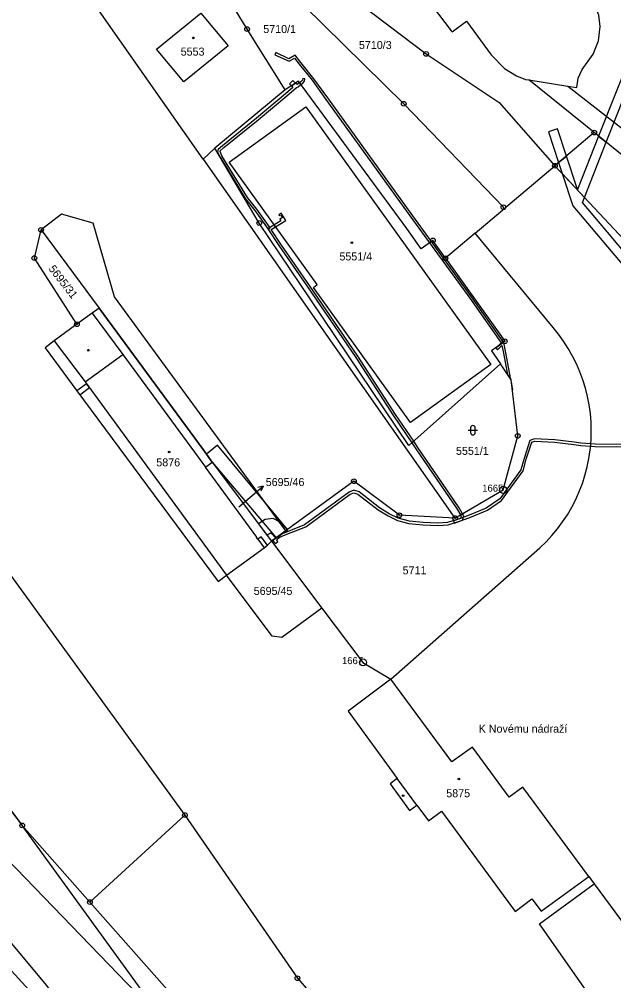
# Model space of a CAD drawing. Extents: x -644096 to -634268, y -1141430 to -1133463.
# Drawn here: x -638747 to -638620.8, y -1139379.4 to -1139175.1 of the extents above; entities that cross this region are included whole.
import ezdxf

# ---------------------------------------------------------------- set-up
doc = ezdxf.new("R2010")
doc.units = 0
for name, color, linetype in [('_CIVIL_CONSTRUCTION', 7, 'Continuous'), ('B_Hranice _3D', 7, 'Continuous'), ('M_Svah_Nasyp', 7, 'Continuous'), ('M_Svah_Zarez', 7, 'Continuous'), ('svrsek_osa_sjezdy', 7, 'Continuous'), ('svrsek_osa_terminal_VRT', 7, 'Continuous'), ('svrsek_osa_VRT', 7, 'Continuous'), ('svrsek_popisy_VRT', 7, 'Continuous'), ('terminal_VRT', 7, 'Continuous')]:
    doc.layers.add(name, color=color, linetype=linetype)

msp = doc.modelspace()

# ---------------------------------------------------------------- linework, layer by layer
at = {"layer": '_CIVIL_CONSTRUCTION'}
for centre, radius in [((-638698.65, -1139177.21), 0.5), ((-638698.65, -1139177.21), 0.0303), ((-638660.62, -1139182.48), 0.5), ((-638660.62, -1139182.48), 0.0303), ((-638665.38, -1139193.08), 0.5), ((-638665.38, -1139193.08), 0.0303), ((-638624.92, -1139199.18), 0.5), ((-638624.92, -1139199.18), 0.0303), ((-638633.27, -1139206.24), 0.5), ((-638633.27, -1139206.24), 0.0303), ((-638644.2, -1139215.04), 0.5), ((-638644.2, -1139215.04), 0.0303), ((-638696.07, -1139218.4), 0.5), ((-638696.07, -1139218.4), 0.0303), ((-638742.37, -1139219.86), 0.5), ((-638742.37, -1139219.86), 0.0303), ((-638659.19, -1139222.1), 0.5), ((-638659.19, -1139222.1), 0.0303), ((-638743.81, -1139225.86), 0.5), ((-638743.81, -1139225.86), 0.0303), ((-638656.51, -1139225.9), 0.5), ((-638656.51, -1139225.9), 0.0303), ((-638734.76, -1139239.91), 0.5), ((-638734.76, -1139239.91), 0.0303), ((-638643.91, -1139243.53), 0.5), ((-638643.91, -1139243.53), 0.0303), ((-638641.17, -1139263.63), 0.5), ((-638641.17, -1139263.63), 0.0303), ((-638675.95, -1139273.25), 0.5), ((-638675.95, -1139273.25), 0.0303), ((-638644.25, -1139275.1), 0.75), ((-638644.25, -1139275.1), 0.03), ((-638666.3, -1139280.49), 0.5), ((-638666.3, -1139280.49), 0.0303), ((-638654.49, -1139281.1), 0.5), ((-638654.49, -1139281.1), 0.0303), ((-638674.03, -1139311.74), 0.75), ((-638674.03, -1139311.74), 0.03), ((-638711.83, -1139344.19), 0.5), ((-638711.83, -1139344.19), 0.0303), ((-638746.39, -1139346.39), 0.5), ((-638746.39, -1139346.39), 0.0303), ((-638732.01, -1139362.67), 0.5), ((-638732.01, -1139362.67), 0.0303), ((-638687.95, -1139378.83), 0.5), ((-638687.95, -1139378.83), 0.0303)]:
    msp.add_circle(centre, radius, dxfattribs=at)
at = {"layer": 'B_Hranice _3D'}
for points in [[(-638616.54, -1139181.12), (-638623.99, -1139199.94), (-638622.36, -1139201.25), (-638614.58, -1139181.6), (-638614.3, -1139178.77), (-638616.11, -1139176.82)], [(-638692.72, -1139182.66), (-638689.72, -1139184.05), (-638688.57, -1139183.38), (-638687.59, -1139184.63), (-638684.85, -1139188.07), (-638681.92, -1139192.13), (-638663.84, -1139217.19), (-638659.91, -1139222.61), (-638659.5, -1139222.32), (-638663.44, -1139216.89), (-638681.51, -1139191.84), (-638684.45, -1139187.77), (-638687.19, -1139184.31), (-638688.45, -1139182.74), (-638689.74, -1139183.49), (-638692.5, -1139182.2)], [(-638689.65, -1139188.86), (-638689.24, -1139189.27), (-638688.38, -1139188.71), (-638688.94, -1139188.15)], [(-638686.82, -1139187.69), (-638686.9, -1139188.07), (-638687.12, -1139188.32), (-638687.51, -1139188.61), (-638687.22, -1139189.01), (-638686.78, -1139188.68), (-638686.44, -1139188.29), (-638686.34, -1139187.79)], [(-638687.51, -1139188.61), (-638688.03, -1139189), (-638688.38, -1139188.71), (-638689.24, -1139189.27), (-638688.91, -1139189.6), (-638690.51, -1139190.99), (-638696.61, -1139196.11), (-638703.86, -1139201.98), (-638704.77, -1139202.76), (-638704.9, -1139203.26), (-638704.43, -1139204.32), (-638704.23, -1139204.66), (-638698.96, -1139213.25), (-638696.99, -1139215.74), (-638694.17, -1139219.72), (-638693.77, -1139219.44), (-638696.59, -1139215.45), (-638698.54, -1139212.97), (-638703.97, -1139204.12), (-638704.38, -1139203.22), (-638704.33, -1139203.04), (-638703.54, -1139202.36), (-638696.29, -1139196.49), (-638690.19, -1139191.37), (-638688.14, -1139189.59), (-638687.79, -1139189.44), (-638687.22, -1139189.01)], [(-638632.48, -1139205.58), (-638630.83, -1139204.18), (-638632.73, -1139198.42), (-638634.63, -1139199.04)], [(-638631.72, -1139207.9), (-638626.99, -1139212.95), (-638622.36, -1139201.25), (-638623.99, -1139199.94), (-638628.49, -1139211.31), (-638630.83, -1139204.18), (-638632.48, -1139205.58)], [(-638631.72, -1139207.9), (-638629.47, -1139214.75), (-638611.67, -1139235.87), (-638590.42, -1139273.41), (-638580.58, -1139286.87), (-638583.68, -1139279.1), (-638588.74, -1139272.33), (-638610.03, -1139234.73), (-638627.43, -1139214.06), (-638626.99, -1139212.95)], [(-638693.45, -1139286.01), (-638690.39, -1139283.78), (-638702.79, -1139266.85), (-638726.79, -1139234.11), (-638731.31, -1139218.43), (-638738.05, -1139216.51), (-638742.37, -1139219.86), (-638730.03, -1139236.48), (-638707.99, -1139266.52), (-638706.02, -1139269.21)], [(-638691.93, -1139216.62), (-638691.81, -1139216.84), (-638691.49, -1139216.67), (-638691.16, -1139217.27), (-638691.47, -1139217.45), (-638691.68, -1139217.57), (-638691.47, -1139217.95), (-638694.23, -1139219.62), (-638691.88, -1139223.16), (-638685.82, -1139231.97), (-638675.52, -1139247), (-638667.53, -1139259.35), (-638663.63, -1139265.12), (-638663.25, -1139264.78), (-638667.11, -1139259.07), (-638675.1, -1139246.72), (-638685.4, -1139231.69), (-638691.46, -1139222.88), (-638693.53, -1139219.78), (-638690.42, -1139217.9), (-638691.39, -1139216.33)], [(-638659.5, -1139222.32), (-638659.91, -1139222.61), (-638658.79, -1139224.15), (-638651.37, -1139234.38), (-638644.71, -1139243.86), (-638645.56, -1139244.69), (-638644.19, -1139243.73), (-638650.97, -1139234.08), (-638658.39, -1139223.85)], [(-638643.35, -1139250.57), (-638642.64, -1139251.65), (-638643.79, -1139245.63), (-638644.14, -1139243.79), (-638644.19, -1139243.73), (-638645.56, -1139244.69), (-638645.82, -1139244.95), (-638645.48, -1139245.31), (-638644.54, -1139244.4), (-638644.28, -1139245.73)], [(-638734.76, -1139254.07), (-638734.17, -1139254.87), (-638732.12, -1139253.38), (-638732.71, -1139252.57)], [(-638642.33, -1139253.82), (-638642.22, -1139253.8), (-638642.41, -1139252.84), (-638642.49, -1139252.4)], [(-638707.25, -1139267.52), (-638706.02, -1139269.21), (-638692.46, -1139285.29), (-638690.03, -1139283.52), (-638704.92, -1139265.57)], [(-638663.63, -1139265.12), (-638662.78, -1139266.38), (-638654.01, -1139279.19), (-638653.33, -1139280.42), (-638652.9, -1139280.17), (-638653.59, -1139278.93), (-638662.36, -1139266.1), (-638663.25, -1139264.78)], [(-638693.2, -1139285.83), (-638692.61, -1139286.5), (-638692.08, -1139286.04), (-638692.3, -1139285.78), (-638692.2, -1139285.5), (-638691.58, -1139285.1), (-638689.25, -1139284.15), (-638686.18, -1139282.96), (-638676.72, -1139276), (-638675.97, -1139275.69), (-638675.09, -1139275.98), (-638670.82, -1139279.34), (-638668.71, -1139280.64), (-638666.71, -1139281.57), (-638664.27, -1139282.23), (-638661.3, -1139282.55), (-638658.09, -1139282.69), (-638655.95, -1139282.5), (-638652.92, -1139281.54), (-638652.63, -1139280.64), (-638652.9, -1139280.17), (-638653.33, -1139280.42), (-638653.17, -1139280.7), (-638653.32, -1139281.14), (-638656.05, -1139282), (-638658.11, -1139282.19), (-638661.26, -1139282.05), (-638664.17, -1139281.73), (-638666.53, -1139281.09), (-638668.47, -1139280.2), (-638670.54, -1139278.92), (-638674.85, -1139275.54), (-638675.99, -1139275.15), (-638676.96, -1139275.56), (-638686.42, -1139282.52), (-638689.43, -1139283.69), (-638691.34, -1139284.47)], [(-638694.44, -1139284.68), (-638693.78, -1139284.27), (-638693.66, -1139284.25), (-638693.45, -1139284.36), (-638692.52, -1139285.33), (-638690.07, -1139283.55), (-638691.63, -1139281.94), (-638693.12, -1139281.15), (-638694.82, -1139281.39), (-638696.24, -1139282.28)]]:
    msp.add_lwpolyline(points, close=True, dxfattribs=at)
msp.add_lwpolyline([(-638615.43, -1139265.45), (-638624.73, -1139265.35), (-638625.66, -1139265.29), (-638627.76, -1139265.15), (-638629.2, -1139264.96), (-638633.31, -1139264.49), (-638637.59, -1139264.24), (-638638.57, -1139264.61), (-638639.83, -1139268.4), (-638640.51, -1139270.81), (-638644.95, -1139276.99), (-638647.86, -1139278.99), (-638651.51, -1139280.48), (-638652.94, -1139281.01), (-638654.79, -1139281.69), (-638654.62, -1139282.16), (-638652.76, -1139281.47), (-638651.33, -1139280.94), (-638647.62, -1139279.43), (-638644.59, -1139277.35), (-638640.05, -1139271.03), (-638639.35, -1139268.54), (-638638.17, -1139264.99), (-638637.51, -1139264.74), (-638633.35, -1139264.99), (-638629.26, -1139265.46), (-638627.8, -1139265.65), (-638625.7, -1139265.79), (-638624.75, -1139265.85), (-638615.41, -1139265.95)], dxfattribs=at)
at = {"layer": 'M_Svah_Nasyp'}
for p, q in [((-638702.45, -1139205.48), (-638686.14, -1139193.74)), ((-638686.14, -1139193.74), (-638646.88, -1139248.45)), ((-638683.74, -1139231.48), (-638702.45, -1139205.48)), ((-638684.57, -1139232.07), (-638683.74, -1139231.48)), ((-638663.96, -1139260.76), (-638684.57, -1139232.07)), ((-638731.53, -1139237.54), (-638725.03, -1139246.31)), ((-638739.59, -1139243.46), (-638733.01, -1139252.17)), ((-638733.01, -1139252.17), (-638725.03, -1139246.31)), ((-638725.03, -1139246.31), (-638707.47, -1139270.27)), ((-638646.88, -1139248.45), (-638663.96, -1139260.76)), ((-638733.01, -1139252.17), (-638703, -1139293.2)), ((-638696.37, -1139285.57), (-638695.04, -1139287.41)), ((-638662.59, -1139342.06), (-638666.74, -1139336.43))]:
    msp.add_line(p, q, dxfattribs=at)
at = {"layer": 'M_Svah_Zarez'}
for centre in [(-638710.06, -1139179.08), (-638676.38, -1139222.58), (-638732.36, -1139245.42), (-638715.18, -1139267.03), (-638653.67, -1139336.52), (-638665.5, -1139340.04)]:
    msp.add_circle(centre, 0.175, dxfattribs=at)
at = {"layer": 'svrsek_osa_sjezdy'}
for p, q in [((-638651.69, -1139262.43), (-638649.69, -1139262.43)), ((-638651.19, -1139261.93), (-638651.19, -1139262.93)), ((-638650.19, -1139262.93), (-638650.19, -1139261.93))]:
    msp.add_line(p, q, dxfattribs=at)
for centre, start, end in [((-638650.69, -1139261.93), 0, 180), ((-638650.69, -1139262.93), 180, 359.9879)]:
    msp.add_arc(centre, 0.5, start, end, dxfattribs=at)
at = {"layer": 'svrsek_osa_terminal_VRT'}
msp.add_arc((-642050.26, -1145189.6), 8802.25, 41.413152, 75.317049, dxfattribs=at)
at = {"layer": 'svrsek_popisy_VRT'}
for p, q in [((-638697.55, -1139276.27), (-638695.25, -1139274.34)), ((-638695.25, -1139274.34), (-638696.34, -1139274.6)), ((-638695.25, -1139274.34), (-638695.7, -1139275.37)), ((-638700.4, -1139278.67), (-638697.55, -1139276.27))]:
    msp.add_line(p, q, dxfattribs=at)
at = {"layer": 'terminal_VRT'}
for p, q in [((-638638.81, -1139187.99), (-638630.54, -1139189.31)), ((-638624.92, -1139199.18), (-638638.81, -1139187.99)), ((-638690.58, -1139190.14), (-638705.49, -1139202.53)), ((-638624.92, -1139199.18), (-638633.27, -1139206.24)), ((-638705.49, -1139202.53), (-638707.97, -1139204.86)), ((-638707.97, -1139204.86), (-638654.49, -1139281.1)), ((-638644.12, -1139215.4), (-638633.27, -1139206.24)), ((-638650.23, -1139220.58), (-638656.51, -1139225.9)), ((-638633.67, -1139240.6), (-638650.23, -1139220.58)), ((-638734.76, -1139239.91), (-638743.81, -1139225.86)), ((-638707.47, -1139270.27), (-638706.02, -1139269.21)), ((-638706.02, -1139269.21), (-638693.45, -1139286.01)), ((-638694.29, -1139286.87), (-638693.45, -1139286.01)), ((-638693.45, -1139286.01), (-638682.73, -1139300.21)), ((-638668.12, -1139315.31), (-638636.46, -1139287.44)), ((-638785.46, -1139295.73), (-638746.39, -1139346.39)), ((-638784.67, -1139295.03), (-638746.39, -1139346.39)), ((-638732.01, -1139362.67), (-638711.83, -1139344.19)), ((-638715.78, -1139388.53), (-638746.39, -1139346.39)), ((-638732.01, -1139362.67), (-638746.39, -1139346.39)), ((-638751.87, -1139351.22), (-638715.78, -1139388.53)), ((-638626.1, -1139357.2), (-638624.95, -1139358.76)), ((-638762.53, -1139362.03), (-638744.23, -1139382.17))]:
    msp.add_line(p, q, dxfattribs=at)
for points in [[(-638630.54, -1139189.31), (-638628.61, -1139189.62), (-638628.36, -1139187.66), (-638627.5, -1139185.79), (-638625.16, -1139182.51), (-638624.03, -1139179.68), (-638623.7, -1139176.68), (-638623.92, -1139174.27), (-638625.18, -1139171.31), (-638627.79, -1139167.65), (-638629.88, -1139165.47), (-638633.24, -1139163.2), (-638646.04, -1139156.52), (-638642.9, -1139154.2), (-638690.84, -1139090.36), (-638705.74, -1139070.33)], [(-638718.98, -1139125.94), (-638718.81, -1139123.02), (-638718.32, -1139121.08), (-638716.98, -1139118.71), (-638716.17, -1139117.71), (-638710.14, -1139112.94), (-638705.53, -1139110.02), (-638690.27, -1139130.58), (-638678.82, -1139145.99), (-638660.65, -1139170.41), (-638655.33, -1139177.55), (-638655.12, -1139177.78), (-638652.07, -1139175.54), (-638646.81, -1139182.7), (-638643.98, -1139185.58), (-638641.4, -1139187.16), (-638639.5, -1139187.88), (-638638.81, -1139187.99)], [(-638718.98, -1139125.94), (-638707.1, -1139140.07), (-638685, -1139163.92), (-638660.62, -1139182.48), (-638657.85, -1139184.3), (-638645.09, -1139192.79), (-638633.27, -1139206.24)], [(-638644.12, -1139215.4), (-638644.2, -1139215.04), (-638665.38, -1139193.08), (-638686.57, -1139172.17), (-638705.89, -1139148.67), (-638716.62, -1139134.2)], [(-638690.58, -1139190.14), (-638698.65, -1139177.21), (-638705.88, -1139165.18), (-638715.06, -1139153.11)], [(-638846.27, -1139160.74), (-638767.94, -1139267.08), (-638711.83, -1139344.19)], [(-638707.97, -1139204.86), (-638730.05, -1139173.34), (-638732.32, -1139166.72)], [(-638702.63, -1139180.75), (-638712.05, -1139188.39), (-638717.88, -1139181.46), (-638708.45, -1139173.82), (-638702.63, -1139180.75)], [(-638656.51, -1139225.9), (-638659.19, -1139222.1), (-638661.69, -1139223.87), (-638664.74, -1139219.59), (-638687.74, -1139188.3), (-638690.58, -1139190.14)], [(-638630.54, -1139189.31), (-638603.08, -1139210.74), (-638586.63, -1139221.05)], [(-638524.07, -1139281.88), (-638537.64, -1139268.08), (-638574.19, -1139239.66), (-638586.99, -1139225.05), (-638601.5, -1139214.33), (-638608.67, -1139212.34), (-638624.92, -1139199.18)], [(-638644.85, -1139248.31), (-638664.27, -1139265.69), (-638685.09, -1139234.75), (-638696.07, -1139218.4), (-638705.49, -1139202.53)], [(-638633.27, -1139206.24), (-638602.85, -1139238.77), (-638583.68, -1139279.1)], [(-638650.23, -1139220.58), (-638644.34, -1139215.59), (-638644.12, -1139215.4)], [(-638743.81, -1139225.86), (-638742.37, -1139219.86), (-638730.03, -1139236.48)], [(-638656.51, -1139225.9), (-638643.91, -1139243.53), (-638646.75, -1139245.53), (-638644.85, -1139248.31)], [(-638730.03, -1139236.48), (-638731.53, -1139237.54), (-638734.76, -1139239.91)], [(-638706.02, -1139269.21), (-638707.99, -1139266.52), (-638730.03, -1139236.48)], [(-638734.76, -1139239.91), (-638739.59, -1139243.46), (-638741.52, -1139244.9)], [(-638636.46, -1139287.44), (-638635.14, -1139286.16), (-638633.9, -1139284.81), (-638632.72, -1139283.39), (-638631.63, -1139281.91), (-638630.62, -1139280.38), (-638629.7, -1139278.79), (-638628.86, -1139277.15), (-638628.11, -1139275.47), (-638627.45, -1139273.76), (-638626.89, -1139272.01), (-638626.43, -1139270.23), (-638626.06, -1139268.43), (-638625.79, -1139266.61), (-638625.75, -1139266.22), (-638625.6, -1139264.39), (-638625.55, -1139262.55), (-638625.6, -1139260.71), (-638625.75, -1139258.88), (-638626, -1139257.06), (-638626.35, -1139255.26), (-638626.8, -1139253.47), (-638627.34, -1139251.72), (-638627.98, -1139249.99), (-638628.71, -1139248.31), (-638629.53, -1139246.66), (-638630.44, -1139245.06), (-638631.44, -1139243.52), (-638632.51, -1139242.03), (-638633.67, -1139240.6)], [(-638741.52, -1139244.9), (-638734.76, -1139254.07), (-638704.81, -1139294.57), (-638703, -1139293.2)], [(-638654.49, -1139281.1), (-638644.25, -1139275.1), (-638641.17, -1139263.63), (-638642.57, -1139251.75), (-638644.85, -1139248.31)], [(-638696.37, -1139285.57), (-638696.65, -1139285.19), (-638696.54, -1139285.11), (-638707.47, -1139270.27)], [(-638654.49, -1139281.1), (-638666.3, -1139280.49), (-638675.95, -1139273.25), (-638693.45, -1139286.01)], [(-638694.29, -1139286.87), (-638695.66, -1139285.04), (-638696.37, -1139285.57)], [(-638703, -1139293.2), (-638695.04, -1139287.41), (-638694.29, -1139286.87)], [(-638682.73, -1139300.21), (-638691.28, -1139306.48), (-638693.29, -1139306.16), (-638703, -1139293.2)], [(-638682.73, -1139300.21), (-638674.03, -1139311.74), (-638668.12, -1139315.31)], [(-638724.81, -1139401.21), (-638741.52, -1139379.98), (-638757.99, -1139360.28), (-638772.9, -1139341.09), (-638797.25, -1139311.98), (-638799.53, -1139309.73)], [(-638668.12, -1139315.31), (-638677.18, -1139322.12), (-638666.74, -1139336.43), (-638668.27, -1139337.56), (-638664.12, -1139343.19), (-638662.59, -1139342.06), (-638660.1, -1139345.41), (-638657.37, -1139343.38), (-638641.72, -1139364.64), (-638638.15, -1139361.98), (-638636.16, -1139364.61), (-638626.1, -1139357.2)], [(-638626.1, -1139357.2), (-638640.06, -1139338.25), (-638642.97, -1139340.37), (-638650.78, -1139329.73), (-638655.15, -1139332.9), (-638668.12, -1139315.31)], [(-638711.83, -1139344.19), (-638687.95, -1139378.83), (-638585.67, -1139496.59), (-638552.79, -1139538.61)], [(-638618.02, -1139404.25), (-638622.11, -1139394.77), (-638626.87, -1139397.73), (-638628.46, -1139395.22), (-638623.7, -1139392.28), (-638623.51, -1139385.91), (-638636.52, -1139367.3), (-638624.95, -1139358.76)], [(-638624.95, -1139358.76), (-638610.37, -1139378.55), (-638605.23, -1139374.71)], [(-638640.98, -1139488.18), (-638662.34, -1139456.4), (-638711.79, -1139385.54), (-638732.01, -1139362.67)]]:
    msp.add_lwpolyline(points, dxfattribs=at)

# ---------------------------------------------------------------- texts
at = {"layer": '_CIVIL_CONSTRUCTION'}
for s, p in [('1665', (-638648.7, -1139275.48)), ('1667', (-638678.48, -1139312.11))]:
    msp.add_text(s, height=1.5, dxfattribs=at).set_placement(p)
at = {"layer": 'svrsek_osa_VRT'}
for s, p in [('5710/1', (-638695.2, -1139178.04)), ('5710/3', (-638674.89, -1139181.44)), ('5553', (-638712.73, -1139182.84)), ('5551/4', (-638679.03, -1139226.35)), ('5551/1', (-638654.28, -1139267.65)), ('5876', (-638717.91, -1139270.1)), ('5695/46', (-638694.68, -1139274.28)), ('5711', (-638665.61, -1139293.04)), ('5695/45', (-638697.23, -1139297.41)), ('5875', (-638656.34, -1139340.39))]:
    msp.add_text(s, height=1.7, dxfattribs=at).set_placement(p)
msp.add_text('5695/31', height=1.7, rotation=308, dxfattribs=at).set_placement((-638740.88, -1139228.17))
at = {"layer": 'svrsek_popisy_VRT'}
msp.add_text('K Novému nádraží', height=1.7, dxfattribs=at).set_placement((-638649.46, -1139326.68))

doc.saveas('drawing.dxf')
